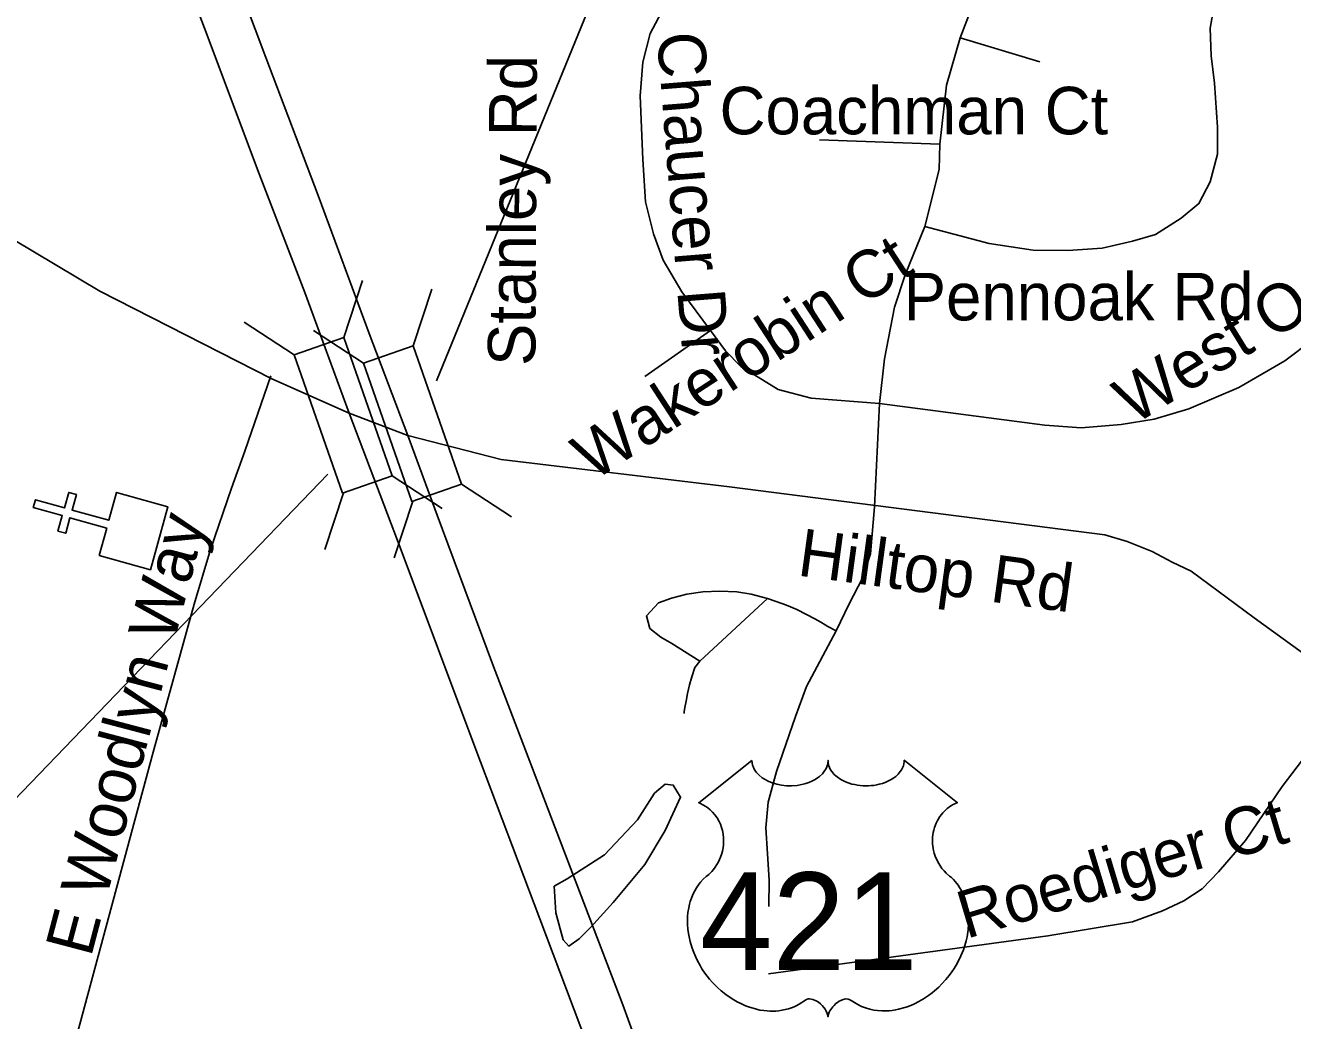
# Model space of a CAD drawing. Extents: x 1662474 to 1856135, y 779280 to 917889.
# Drawn here: x 1736143 to 1738675, y 832047 to 834037 of the extents above; entities that cross this region are included whole.
import ezdxf

# ---------------------------------------------------------------- set-up
doc = ezdxf.new("R2010")
doc.units = 0
for name, color, linetype in [('Exist Cultural Church CELL', 7, 'Continuous'), ('Exist Hydrographic Pond Under 1500 Sq Ft', 7, 'Continuous'), ('Exist Road Non-System Type 51', 7, 'Continuous'), ('Exist Road Non-System Type 51 Label', 7, 'Continuous'), ('Exist Road Primary Interstate Divided Center Attributed', 7, 'Continuous'), ('Exist Road Primary Interstate Structure Standard Bridge CELL', 7, 'Continuous'), ('Exist Road Primary Interstate Structure Standard Bridge Number Label', 7, 'Continuous'), ('Exist Road Primary US Shield Number Label', 7, 'Continuous'), ('Exist Road Secondary Type 51 Attributed', 7, 'Continuous'), ('Exist Road Secondary Type 51 Label', 7, 'Continuous'), ('Prop Horizontal Alignment Tick Label', 7, 'Continuous')]:
    doc.layers.add(name, color=color, linetype=linetype)

msp = doc.modelspace()

# ---------------------------------------------------------------- linework, layer by layer
at = {"layer": 'Exist Cultural Church CELL'}
msp.add_lwpolyline([(1736290.4, 832977.2), (1736305.6, 833032), (1736232.3, 833052.5), (1736223.7, 833021.7), (1736208.3, 833025.9), (1736216.9, 833056.8), (1736158.9, 833072.9), (1736163.2, 833088.4), (1736221.2, 833072.2), (1736229.8, 833103), (1736245.2, 833098.7), (1736236.6, 833067.9), (1736309.9, 833047.5), (1736325.5, 833103), (1736428, 833074.4), (1736393, 832948.6)], close=True, dxfattribs=at)
at = {"layer": 'Exist Hydrographic Pond Under 1500 Sq Ft'}
msp.add_lwpolyline([(1737217.6, 832209.3), (1737203, 832262.7), (1737199.8, 832316), (1737225.7, 832330.6), (1737300.1, 832379.1), (1737366.4, 832448.6), (1737400.4, 832502), (1737421.4, 832519.8), (1737437.6, 832518.2), (1737452.2, 832493.9), (1737421.4, 832427.6), (1737381, 832359.7), (1737317.9, 832283.7), (1737272.6, 832233.6), (1737249.9, 832210.9), (1737228.9, 832196.4), (1737217.6, 832209.3)], dxfattribs=at)
at = {"layer": 'Exist Road Non-System Type 51'}
for p, q in [((1738170.4, 833963.4), (1738010.8, 834011.9)), ((1737970.1, 833799.4), (1737729.6, 833807.7)), ((1737511.9, 833426.6), (1737380.9, 833334.8)), ((1737849.9, 833280.7), (1737839.9, 833074.1)), ((1737626.2, 832890.9), (1737490.6, 832765.8))]:
    msp.add_line(p, q, dxfattribs=at)
for points in [[(1738401.4, 834642.1), (1738048.6, 834110.6), (1738010.8, 834011.9)], [(1737511.9, 833426.6), (1737455.1, 833503.8), (1737417.4, 833567.2), (1737398.5, 833620), (1737382.1, 833683.6), (1737376.6, 833768.6), (1737371.6, 833895.9), (1737377.1, 833962.9), (1737391.6, 834020), (1737418.9, 834071.5), (1737456.5, 834114.5), (1737513.4, 834145.8), (1737575.6, 834174.4), (1737647.2, 834218.8), (1737728.4, 834293)], [(1738743.4, 834297.2), (1738638.1, 834238.9), (1738578.5, 834190.4), (1738541.2, 834129.5), (1738519.6, 834082.8), (1738510.8, 834030.8), (1738512.4, 833975.4), (1738518.9, 833921.1), (1738525.2, 833833.2), (1738525.2, 833779.1), (1738510.8, 833723.8), (1738488.1, 833680.4), (1738452.8, 833651), (1738401.4, 833618.8), (1738355.4, 833605.1), (1738294.5, 833591.4), (1738225.8, 833586.4), (1738156.8, 833587.2), (1738069.1, 833600.9), (1737940.1, 833634.8)], [(1738010.8, 834011.9), (1737983.8, 833917.2), (1737970.1, 833799.4)], [(1737970.1, 833799.4), (1737968.8, 833748.4), (1737940.1, 833634.8)], [(1738855.6, 833668.4), (1738839.6, 833610.4), (1738807.1, 833520.4), (1738766.4, 833457.9), (1738716.2, 833409), (1738659.6, 833366), (1738567.8, 833312.7), (1738467.8, 833269.9), (1738398.6, 833249.4), (1738332.6, 833238.9), (1738252.8, 833231.9), (1738179.9, 833237.4), (1737849.9, 833280.7)], [(1737940.1, 833634.8), (1737900.9, 833538.2), (1737879.6, 833473.1), (1737859.6, 833370.4), (1737849.9, 833280.7)], [(1737849.9, 833280.7), (1737713.4, 833291.4), (1737647, 833309), (1737572.8, 833354.7), (1737541.8, 833385.9), (1737511.9, 833426.6)], [(1736633.4, 833336.1), (1736581.4, 833185.9), (1736555.1, 833111.9), (1736513.4, 832989.4), (1736480.4, 832879.7), (1736398.5, 832583.9), (1736231.6, 831963.9)], [(1737839.9, 833074.1), (1737831.8, 832980.4), (1737816, 832931.9), (1737789.5, 832880.2), (1737763, 832826.6)], [(1737626.2, 832890.9), (1737593.5, 832900.1), (1737564.9, 832904.4), (1737530.8, 832905.6), (1737497.1, 832904.6), (1737464.6, 832900.1), (1737433.9, 832891.7), (1737408.4, 832882.5), (1737384, 832856.2), (1737390.9, 832831.4), (1737413.1, 832814), (1737434.6, 832801.2), (1737490.6, 832765.8)], [(1737763, 832826.6), (1737746.8, 832835.5), (1737741.2, 832838.7), (1737732.6, 832843.7), (1737720.5, 832850.5), (1737704.2, 832859.2), (1737684.9, 832868.9), (1737664.1, 832877.9), (1737643.6, 832885.4), (1737626.2, 832890.9)], [(1737763, 832826.6), (1737704.2, 832715.4), (1737682.1, 832655.2), (1737643.9, 832545.5), (1737627.4, 832484.1), (1737622.6, 832432.7), (1737625.8, 832380.7), (1737629.6, 832328.2), (1737628.6, 832275.7)], [(1737490.6, 832765.8), (1737480.9, 832753.1), (1737474.6, 832734.8), (1737470.4, 832718.8), (1737466.4, 832701.4), (1737463.2, 832685.9), (1737460.9, 832673.1), (1737459.6, 832664.7), (1737459.4, 832661)], [(1738793.4, 832698), (1738654.1, 832515.6), (1738581.1, 832407.2), (1738527.1, 832345.2), (1738494.8, 832311.2), (1738458, 832286.8), (1738415, 832266.8), (1738355.4, 832245.2), (1738186.4, 832216.9), (1737628.1, 832141.1)]]:
    msp.add_lwpolyline(points, dxfattribs=at)
at = {"layer": 'Exist Road Primary Interstate Divided Center Attributed'}
for points in [[(1736907.4, 833217), (1736830, 833420.9), (1736728.1, 833696.6), (1736623.9, 833972.2), (1736512.9, 834266.9)], [(1736789.9, 833261.8), (1736701.3, 833503), (1736610.1, 833739.8), (1736500.8, 834031), (1736426.9, 834225.4)], [(1740216, 828211.9), (1739900.4, 828567), (1739593.3, 828893), (1739041.9, 829488.1), (1738726, 829887.4), (1738501.3, 830160.4), (1738332.4, 830346.2), (1738224.8, 830457.7), (1737925.8, 830722.1), (1737818.2, 830857.8), (1737720.6, 831003), (1737638, 831152.5), (1737568.5, 831288.2), (1737485.5, 831456.7), (1737450.5, 831533.6), (1737419.4, 831605.3), (1737390.9, 831673.6), (1737359.8, 831756.5), (1737332.1, 831827.4), (1737293.2, 831927.6), (1737171, 832250.8), (1737040.9, 832594.8), (1736894, 832988), (1736789.9, 833261.8)], [(1738437, 830372.2), (1738230, 830577), (1738077.9, 830722.1), (1737907.7, 830905.3), (1737788.8, 831085.9), (1737754.7, 831136.1), (1737693.3, 831247.5), (1737636.3, 831361.6), (1737570.2, 831496.4), (1737545.6, 831550), (1737500.6, 831647.7), (1737459.2, 831753.9), (1737426.3, 831842.1), (1737393.5, 831923.3), (1737336.9, 832078.9), (1737227.6, 832364.9), (1737076.8, 832760.7), (1736965.7, 833058), (1736907.4, 833217)]]:
    msp.add_lwpolyline(points, dxfattribs=at)
at = {"layer": 'Exist Road Primary Interstate Structure Standard Bridge CELL'}
for p, q in [((1736816.9, 833526.4), (1736779.5, 833413.1)), ((1736955.4, 833509.4), (1736918, 833396.1)), ((1736580.2, 833443.6), (1736680.1, 833378.3)), ((1736718.7, 833426.6), (1736818.6, 833361.3)), ((1736875.8, 833136.4), (1736975.7, 833071.2)), ((1737014.3, 833119.5), (1737114.2, 833054.2)), ((1736778.7, 833102.4), (1736741.2, 832989.1)), ((1736917.2, 833085.5), (1736879.8, 832972.2))]:
    msp.add_line(p, q, dxfattribs=at)
for points in [[(1736779.5, 833413.1), (1736876.2, 833136.6), (1736776.9, 833101.8), (1736680.1, 833378.3)], [(1736918, 833396.1), (1737014.8, 833119.6), (1736915.4, 833084.8), (1736818.6, 833361.3)]]:
    msp.add_lwpolyline(points, close=True, dxfattribs=at)
at = {"layer": 'Exist Road Primary Interstate Structure Standard Bridge Number Label'}
for p, q in [((1736964.5, 833326.2), (1738223.9, 836406.5)), ((1736747.2, 833139.9), (1734681.5, 830992.6))]:
    msp.add_line(p, q, dxfattribs=at)
at = {"layer": 'Exist Road Secondary Type 51 Attributed'}
for points in [[(1736789.9, 833261.8), (1736635.7, 833330), (1736292.2, 833505.2), (1736029.9, 833661), (1735985.7, 833694.6), (1735910.2, 833763.7), (1735846.1, 833831.5), (1735719.9, 833954.6), (1735641.6, 834019.8), (1735525.5, 834088.3)], [(1736907.4, 833217), (1736789.9, 833261.8)], [(1740273.3, 832215.3), (1739579.3, 832259.7), (1739400.7, 832292.6), (1739276.1, 832347.6), (1738799.2, 832707.3), (1738598.1, 832852.3), (1738472.4, 832945.6), (1738434.4, 832963.8), (1738394.6, 832985.4), (1738344.5, 833005.2), (1738300.1, 833018.6), (1737550.3, 833114.1), (1737094, 833168.8), (1736907.4, 833217)]]:
    msp.add_lwpolyline(points, dxfattribs=at)
at = {"layer": 'Prop Horizontal Alignment Tick Label'}
msp.add_lwpolyline([(1737594.9, 832567.4), (1737595.2, 832563), (1737596.3, 832557.8), (1737597.1, 832555.1), (1737599.5, 832550), (1737603.6, 832543.9), (1737609.2, 832537.9), (1737615.5, 832532.7), (1737619.8, 832529.9), (1737627, 832526), (1737635.2, 832522.6), (1737644.4, 832519.9), (1737653.8, 832518.1), (1737664, 832516.9), (1737674.1, 832516.7), (1737685, 832517.6), (1737697.1, 832519.9), (1737702.7, 832521.3), (1737708.9, 832523.5), (1737714.6, 832525.8), (1737721, 832529.2), (1737726.1, 832532.5), (1737730.1, 832535.4), (1737735.7, 832540.8), (1737740.2, 832546.4), (1737742.1, 832549.5), (1737743.7, 832552.5), (1737745.9, 832558.9), (1737746.6, 832561.8), (1737747, 832567.6), (1737747.4, 832562.7), (1737747.9, 832559.6), (1737748.7, 832556.6), (1737750, 832553.4), (1737752.2, 832548.9), (1737754.7, 832545.1), (1737759.5, 832539.5), (1737762.4, 832536.8), (1737765.1, 832534.6), (1737772.3, 832529.6), (1737780.8, 832525.3), (1737784.9, 832523.5), (1737789.2, 832522), (1737794.6, 832520.4), (1737800.2, 832519.1), (1737805.7, 832518.1), (1737811.3, 832517.3), (1737817.1, 832516.9), (1737821.8, 832516.7), (1737827.6, 832516.8), (1737832.9, 832517.1), (1737838.4, 832517.7), (1737844.4, 832518.8), (1737849.3, 832519.8), (1737855.7, 832521.5), (1737861.4, 832523.6), (1737866.5, 832525.8), (1737873.1, 832529.2), (1737878.4, 832532.6), (1737882.3, 832535.7), (1737887, 832540), (1737891.4, 832545.1), (1737893.9, 832548.8), (1737895.8, 832552.6), (1737897.5, 832556.6), (1737898.5, 832560.9), (1737899, 832564.6), (1737899.1, 832567.8), (1738005.4, 832483.1), (1738002.9, 832482.1), (1737997.1, 832479.3), (1737992.5, 832476.6), (1737985.2, 832471.5), (1737982.1, 832468.6), (1737978.9, 832465.7), (1737976, 832462.5), (1737973.5, 832459.6), (1737970.4, 832455.3), (1737967.7, 832451.1), (1737965, 832446.3), (1737963, 832442.3), (1737959.7, 832433.7), (1737958.2, 832428.3), (1737957.1, 832423.7), (1737955.9, 832414.3), (1737955.6, 832409.7), (1737955.6, 832405.3), (1737955.8, 832400.6), (1737956.3, 832396), (1737957.1, 832391.3), (1737957.8, 832387.2), (1737959.2, 832382.1), (1737961, 832376.2), (1737963.4, 832370.5), (1737968.2, 832361.2), (1737974.5, 832351.8), (1737978.9, 832346.6), (1737983.3, 832342), (1737989.9, 832336.5), (1737993.4, 832333.4), (1737997.5, 832329.3), (1738004.2, 832321.6), (1738006.9, 832317.9), (1738009.6, 832313.8), (1738012.1, 832309.6), (1738014.6, 832305.1), (1738016.6, 832301.1), (1738020.4, 832292), (1738023.1, 832283.2), (1738024.3, 832278.5), (1738026.3, 832268.1), (1738027.1, 832263), (1738027.9, 832252.8), (1738027.9, 832240.5), (1738027, 832228.8), (1738024.8, 832215.2), (1738023, 832207), (1738020.2, 832197.5), (1738017.5, 832189.3), (1738012.6, 832177.2), (1738008.3, 832168.4), (1738002.7, 832158.1), (1737998.9, 832151.9), (1737994.4, 832145.2), (1737988.8, 832137.6), (1737982.3, 832129.4), (1737974.5, 832120.8), (1737968.1, 832114.4), (1737959.8, 832107), (1737954.8, 832102.9), (1737947.7, 832097.5), (1737937.9, 832091), (1737928.2, 832085.4), (1737920, 832081.2), (1737912.7, 832078), (1737903.3, 832074.4), (1737887.6, 832070.1), (1737881.9, 832068.9), (1737875.1, 832067.9), (1737868.8, 832067.3), (1737862.6, 832066.9), (1737854.3, 832066.9), (1737846.1, 832067.5), (1737838.3, 832068.7), (1737830.2, 832070.4), (1737821.8, 832072.9), (1737814.1, 832075.9), (1737806.3, 832079.7), (1737793.1, 832088), (1737789.3, 832090), (1737787.2, 832090.6), (1737782.1, 832090.8), (1737777.4, 832089.8), (1737772.5, 832087.9), (1737769.5, 832086.3), (1737765.6, 832083.7), (1737762.6, 832081.4), (1737758.9, 832077.9), (1737756.4, 832075), (1737754.5, 832072.7), (1737750.8, 832066.9), (1737749.5, 832064.1), (1737748.1, 832060.6), (1737746.9, 832055.3), (1737745.2, 832061.9), (1737743.3, 832066.3), (1737741, 832070.1), (1737738.7, 832073.4), (1737735, 832077.7), (1737731.6, 832080.9), (1737727.6, 832084.2), (1737723.3, 832086.8), (1737719.9, 832088.5), (1737716.8, 832089.7), (1737713, 832090.6), (1737709.8, 832090.9), (1737707.2, 832090.8), (1737703.7, 832090), (1737698.9, 832086.6), (1737694.3, 832083.4), (1737689.4, 832080.3), (1737683.5, 832077.2), (1737679.2, 832075.2), (1737674, 832073.2), (1737668, 832071.2), (1737661.5, 832069.5), (1737654.7, 832068.2), (1737648.8, 832067.2), (1737642.5, 832066.7), (1737636.8, 832066.5), (1737630.8, 832066.5), (1737625.2, 832067), (1737618.8, 832067.5), (1737610.7, 832068.7), (1737604.1, 832070.2), (1737597.1, 832072.1), (1737589.8, 832074.4), (1737582.1, 832077.3), (1737572.5, 832081.5), (1737565.7, 832085), (1737555.1, 832091.1), (1737542.7, 832099.7), (1737533.3, 832107.3), (1737526.4, 832113.5), (1737516.3, 832123.8), (1737510.4, 832130.5), (1737501.1, 832142.6), (1737495.1, 832151.3), (1737491.3, 832157.7), (1737485.6, 832168), (1737482.5, 832174.5), (1737478.5, 832183.9), (1737475.3, 832192.5), (1737472.7, 832200.7), (1737471.3, 832205.9), (1737469.3, 832215), (1737468, 832221.5), (1737466.9, 832230.3), (1737466.2, 832239.7), (1737466.1, 832248.3), (1737466.3, 832255.4), (1737467.1, 832263.8), (1737468.5, 832272.6), (1737470.2, 832280.2), (1737471.7, 832285.7), (1737474, 832292.4), (1737477, 832299.7), (1737480.5, 832306.7), (1737483.9, 832312.6), (1737488.1, 832318.9), (1737492.2, 832324.2), (1737497.6, 832330.1), (1737503.3, 832335.5), (1737508.5, 832339.7), (1737514.6, 832345.7), (1737517.8, 832349.4), (1737521.7, 832354.5), (1737524.8, 832359.2), (1737527.2, 832363.4), (1737530.4, 832369.6), (1737532.4, 832374.2), (1737534.8, 832381.4), (1737536.1, 832386.4), (1737537.3, 832392.9), (1737538.1, 832399), (1737538.4, 832406.6), (1737538.3, 832412.9), (1737537.4, 832420.2), (1737536.1, 832427.2), (1737534.4, 832433.4), (1737531.8, 832440.4), (1737529.3, 832445.6), (1737525.3, 832452.6), (1737520.7, 832459), (1737516.1, 832464.3), (1737511.4, 832469), (1737506.8, 832472.5), (1737502.5, 832475.6), (1737497.1, 832478.9), (1737491.9, 832481.4), (1737488.7, 832482.8)], close=True, dxfattribs=at)

# ---------------------------------------------------------------- texts
at = {"layer": 'Exist Road Non-System Type 51 Label'}
for s, rotation, p in [('Chaucer Dr', 274.5515, (1737404.8, 834020)), ('Stanley Rd', 89.7144, (1737162.1, 833355.7)), ('West Oak Dr', 31.6227, (1738357.7, 833236.6)), ('Wakerobin Ct', 33.0394, (1737277.8, 833124.3)), ('E Woodlyn Way', 75.2281, (1736274.1, 832172.3)), ('Roediger Ct', 16.6886, (1738023, 832210.5))]:
    msp.add_text(s, height=95, rotation=rotation, dxfattribs=at).set_placement(p)
for s, p in [('Coachman Ct', (1737530.2, 833818.8)), ('Pennoak Rd', (1737898, 833447))]:
    msp.add_text(s, height=95, dxfattribs=at).set_placement(p)
at = {"layer": 'Exist Road Primary US Shield Number Label'}
msp.add_text('421', height=195, dxfattribs=at).set_placement((1737491, 832148.7))
at = {"layer": 'Exist Road Secondary Type 51 Label'}
msp.add_text('Hilltop Rd', height=95, rotation=352.2753, dxfattribs=at).set_placement((1737683.7, 832937.4))

doc.saveas('drawing.dxf')
